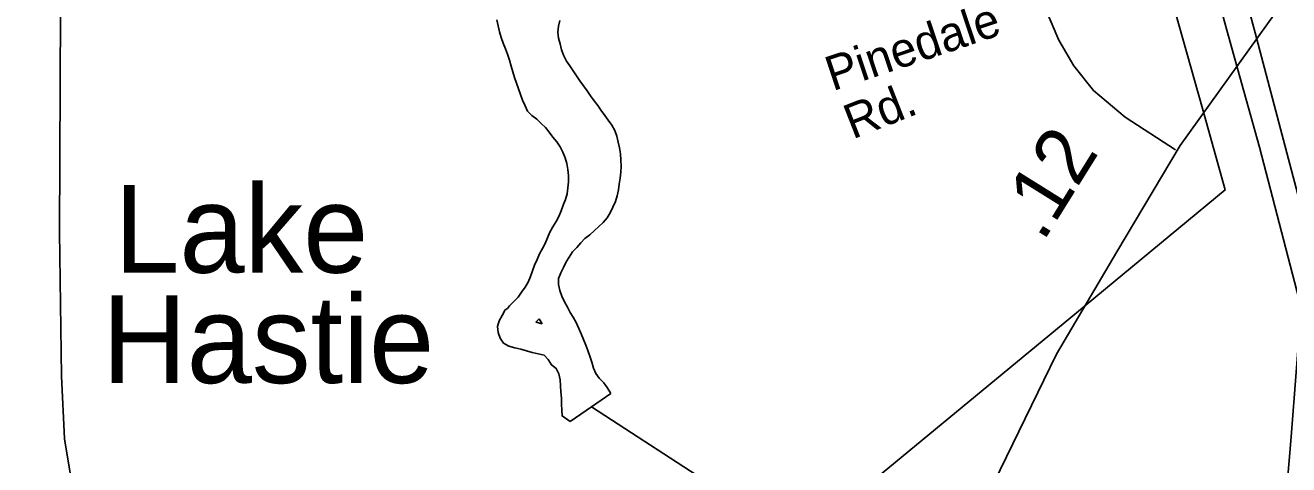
# Model space of a CAD drawing. Extents: x 2104537 to 2336408, y 34176 to 229611.
# Drawn here: x 2292662 to 2295402, y 99858 to 100811 of the extents above; entities that cross this region are included whole.
import ezdxf

# ---------------------------------------------------------------- set-up
doc = ezdxf.new("R2010")
doc.units = 0
for name, color, linetype in [('Exist Boundary Political City Limit New', 7, 'Continuous'), ('Exist Hydrographic Buffer Line', 7, 'Continuous'), ('Exist Hydrographic Creek Single Shore', 7, 'Continuous'), ('Exist Hydrographic Lake Shore', 7, 'Continuous'), ('Exist Hydrographic Lake Shore Label', 7, 'Continuous'), ('Exist Railroad Mainline', 7, 'Continuous'), ('Exist Road Non-System Type 51', 7, 'Continuous'), ('Exist Road Non-System Type 51 Label', 7, 'Continuous'), ('Exist Road Primary NC Attributed', 7, 'Continuous'), ('Exist Road Primary NC Mileage Hundredths English Label', 7, 'Continuous'), ('Exist Utilities Electrical Transmission Line', 7, 'Continuous'), ('Map Preparation Boundary City Limit Buffer Line', 7, 'Continuous')]:
    doc.layers.add(name, color=color, linetype=linetype)

msp = doc.modelspace()

# ---------------------------------------------------------------- linework, layer by layer
at = {"layer": 'Exist Boundary Political City Limit New'}
for points in [[(2292983, 121312.3), (2293945.8, 117492.1), (2293955.5, 117454.4), (2294260.8, 116256.3), (2294386.2, 115560.9), (2294614, 114717.3), (2294830.5, 113987.7), (2294953.2, 113362.5), (2295025.5, 113049.1), (2295348.5, 111658.2), (2295377, 111535.4), (2295276.5, 111461.8), (2295035.2, 111284.6), (2294476.8, 111250.4), (2293257.8, 109848.2), (2293816, 109061.6), (2293672, 107949.8), (2293509.8, 106696.3), (2293566.8, 106468.3), (2294419.8, 103445.8), (2295214.8, 100630), (2295264.2, 100454), (2294941.5, 100187.7)], [(2294941.5, 100187.7), (2294330, 99683.2), (2294455.5, 99626.3), (2293470, 97896.2), (2293247.8, 97505.9), (2293078.2, 97203.8), (2289028.5, 93168.1)]]:
    msp.add_lwpolyline(points, dxfattribs=at)
at = {"layer": 'Exist Hydrographic Buffer Line'}
for points in [[(2293776.5, 100174.8), (2293769.5, 100167.4)], [(2293782.6, 100163.8), (2293776.5, 100174.8)], [(2293769.5, 100167.4), (2293782.6, 100163.8)]]:
    msp.add_lwpolyline(points, dxfattribs=at)
at = {"layer": 'Exist Hydrographic Creek Single Shore'}
for points in [[(2293721.6, 100212.2), (2293712.2, 100202.5), (2293707.8, 100197), (2293702.9, 100193.8)], [(2296407.8, 99131.6), (2296389.8, 99263.1), (2296245.8, 99561.1), (2296144.9, 99651.6), (2296027.8, 99683.3), (2295652.8, 99638.1), (2294377.8, 99734.8), (2294118.8, 99834.9), (2293889.9, 99983.9)]]:
    msp.add_lwpolyline(points, dxfattribs=at)
at = {"layer": 'Exist Hydrographic Lake Shore'}
for p, q in [((2293889.9, 99983.9), (2293931.9, 100013)), ((2293843.5, 99951.7), (2293889.9, 99983.9))]:
    msp.add_line(p, q, dxfattribs=at)
for points in [[(2293684.5, 100822.3), (2293687.8, 100809.8), (2293690.5, 100796.6), (2293693.9, 100784.4), (2293698.6, 100771.9), (2293703.3, 100759.7), (2293708, 100748.1), (2293712, 100734.9)], [(2293931.9, 100013), (2293923.7, 100025.6), (2293916.3, 100036.2), (2293906.7, 100045.6), (2293899, 100056.2), (2293894, 100067.8), (2293890.3, 100080.4), (2293886.3, 100093.5), (2293882.2, 100105.8), (2293877.5, 100117.3), (2293872.5, 100129.9), (2293867.2, 100142.1), (2293862.2, 100153.7), (2293856.5, 100166.3), (2293850.5, 100177.9), (2293843.5, 100188.5), (2293837.5, 100200.1), (2293831.1, 100211.7), (2293825.5, 100223.3), (2293821.1, 100235.8), (2293818.1, 100249), (2293818.3, 100262.1), (2293823.5, 100274.2), (2293828.9, 100285.6), (2293835.1, 100297.9), (2293841.8, 100308.3), (2293849, 100319.6), (2293858, 100329.3), (2293866.7, 100338.9), (2293875.8, 100348.6), (2293886.1, 100356.6), (2293896.1, 100365.6), (2293905.8, 100374.3), (2293915.5, 100383.3), (2293923.9, 100393.6), (2293930.6, 100404.3), (2293936.4, 100416.3), (2293941.6, 100428.7), (2293945.4, 100440.8), (2293948.3, 100453.8), (2293950.2, 100466.2), (2293952.1, 100479.3), (2293953.6, 100492.4), (2293954.2, 100505.5), (2293953.8, 100518.7), (2293952.8, 100531.8), (2293950.7, 100545), (2293947.7, 100557.2), (2293944.6, 100570.3), (2293940.6, 100582.9), (2293934.3, 100594.5), (2293926.3, 100605.1), (2293918.6, 100615.1), (2293910.6, 100626.1), (2293903.3, 100636.7), (2293895.6, 100646.7), (2293887.6, 100657.7), (2293880.3, 100668.3), (2293872.6, 100679.3), (2293864.9, 100690), (2293857.6, 100700.9), (2293849.9, 100711.6), (2293842.9, 100722.5), (2293835.9, 100733.2), (2293829.6, 100744.8), (2293825.2, 100757.3), (2293821.6, 100770.5), (2293818.5, 100782.7), (2293816.8, 100795.8), (2293818, 100808.9), (2293820.9, 100821.3)], [(2293712, 100734.9), (2293715.7, 100722.3), (2293719, 100710.1), (2293723.1, 100697.6), (2293727.4, 100685.4), (2293731.8, 100672.8), (2293735.8, 100660.6), (2293740.5, 100648.1), (2293745.8, 100635.8), (2293751.2, 100624.2), (2293760.8, 100614.9), (2293771.5, 100607.5), (2293780.8, 100598.1), (2293790.2, 100589.1), (2293797.9, 100579.1), (2293806.2, 100568.1), (2293814.8, 100558.1), (2293821.8, 100547.4), (2293827.5, 100535.9), (2293832.9, 100523.3), (2293836.2, 100511.1), (2293838.3, 100497.9), (2293839.7, 100484.8), (2293840.1, 100471.6), (2293838.8, 100458.6), (2293836.9, 100445.5), (2293833.4, 100433.1), (2293828.6, 100421), (2293824.1, 100408.7), (2293819.3, 100396.6), (2293813.2, 100385.2), (2293805.7, 100373.9), (2293799.6, 100362.5), (2293794.8, 100350.2), (2293789.6, 100338.1), (2293783.5, 100326.8), (2293777, 100315.4), (2293771.9, 100303.1), (2293766.4, 100291), (2293761.6, 100278.7), (2293757.4, 100266.6), (2293752.6, 100254.2), (2293745.8, 100242.9), (2293738.4, 100232.5), (2293730.6, 100221.8), (2293721.6, 100212.2)], [(2293702.9, 100193.8), (2293696.1, 100181.5), (2293689.9, 100170.1), (2293685.8, 100158.1), (2293687.5, 100144.9), (2293691.5, 100132.4), (2293699.2, 100121.7), (2293710.9, 100115.6), (2293723.3, 100111.4), (2293736.3, 100108.6), (2293748.7, 100105.1), (2293761.4, 100101.5), (2293774.2, 100099), (2293786.9, 100095.5), (2293795.9, 100086.1), (2293802.9, 100074.5), (2293813.3, 100067.1), (2293819.3, 100055.5), (2293822, 100042.3), (2293822.4, 100029.2), (2293823.4, 100016), (2293824.5, 100002.9), (2293825.2, 99989.8), (2293825.3, 99976.6), (2293826, 99964.2), (2293843.5, 99951.7)]]:
    msp.add_lwpolyline(points, dxfattribs=at)
at = {"layer": 'Exist Railroad Mainline'}
msp.add_lwpolyline([(2293650.5, 97464), (2293597.3, 97588.8), (2293470.1, 97896.2), (2293381, 98111.3), (2293155.1, 98641.4), (2292973.8, 99072), (2292881.8, 99305.3), (2292845.1, 99440.8), (2292801.8, 99610.6), (2292774.6, 99748.6), (2292747.2, 99914.4), (2292740.4, 100050.3), (2292735.9, 100362), (2292739.8, 101164.3), (2292743.3, 102282.1), (2292746.8, 102887.1), (2292750.1, 103470), (2292757.2, 104640.2), (2292762.1, 105573.9)], dxfattribs=at)
at = {"layer": 'Exist Road Non-System Type 51'}
msp.add_lwpolyline([(2294841.6, 100939.8), (2294874.6, 100846), (2294903.5, 100778.5), (2294935.9, 100722.8), (2294978.5, 100669.2), (2295047.2, 100611.8), (2295156.1, 100541.1)], dxfattribs=at)
at = {"layer": 'Exist Road Primary NC Attributed'}
msp.add_lwpolyline([(2293666, 97460.2), (2293823.3, 97801.2), (2293969, 98113.1), (2294135, 98460), (2294339, 98911.7), (2294607, 99480.1), (2294776, 99847.4), (2294898.4, 100098.1), (2295029.5, 100319.6), (2295166.4, 100549.8), (2295335.4, 100785.9), (2295446.1, 100940.4), (2295609.3, 101135.7), (2295836.5, 101395.1), (2296046.3, 101640), (2296454.2, 102109.3), (2296634.8, 102316.2), (2296821.3, 102529)], dxfattribs=at)
at = {"layer": 'Exist Utilities Electrical Transmission Line'}
for points in [[(2294552.4, 103563.4), (2294574.1, 103484.7), (2294954.6, 102121.4), (2295314.2, 100850.3), (2295329.1, 100794.1)], [(2295285.9, 100735.1), (2295015.5, 101709.9), (2294592.3, 103218.7), (2294506.8, 103525)], [(2295329.1, 100794.1), (2295487, 100197.6), (2295434, 99559.3), (2295353.2, 98613.6)], [(2295291.8, 98552.6), (2295407.2, 99919), (2295428.9, 100199.3), (2295338.2, 100546.5), (2295285.9, 100735.1)]]:
    msp.add_lwpolyline(points, dxfattribs=at)
at = {"layer": 'Map Preparation Boundary City Limit Buffer Line'}
for points in [[(2292983, 121312.3), (2293945.8, 117492.1), (2293955.5, 117454.4), (2294260.8, 116256.3), (2294386.2, 115560.9), (2294614, 114717.3), (2294830.5, 113987.7), (2294953.2, 113362.5), (2295025.5, 113049.1), (2295348.5, 111658.2), (2295377, 111535.4), (2295276.5, 111461.8), (2295035.2, 111284.6), (2294476.8, 111250.4), (2293257.8, 109848.2), (2293816, 109061.6), (2293672, 107949.8), (2293509.8, 106696.3), (2293566.8, 106468.3), (2294419.8, 103445.8), (2295214.8, 100630), (2295264.2, 100454), (2294941.5, 100187.7)], [(2294941.5, 100187.7), (2294330, 99683.2), (2294455.5, 99626.3), (2293470, 97896.2), (2293247.8, 97505.9), (2293078.2, 97203.8), (2289028.5, 93168.1)]]:
    msp.add_lwpolyline(points, dxfattribs=at)

# ---------------------------------------------------------------- texts
at = {"layer": 'Exist Hydrographic Lake Shore Label'}
for s, p in [('Lake', (2292855, 100274.5)), ('Hastie', (2292828.7, 100035.4))]:
    msp.add_text(s, height=190, dxfattribs=at).set_placement(p)
at = {"layer": 'Exist Road Non-System Type 51 Label'}
for s, rotation, p in [('Pinedale', 18.5513, (2294412.9, 100667.5)), ('Rd.', 21.437, (2294456.1, 100563.1))]:
    msp.add_text(s, height=75, rotation=rotation, dxfattribs=at).set_placement(p)
at = {"layer": 'Exist Road Primary NC Mileage Hundredths English Label'}
msp.add_text('.12', height=125, rotation=58.0686, dxfattribs=at).set_placement((2294868.9, 100338.9))

doc.saveas('drawing.dxf')
